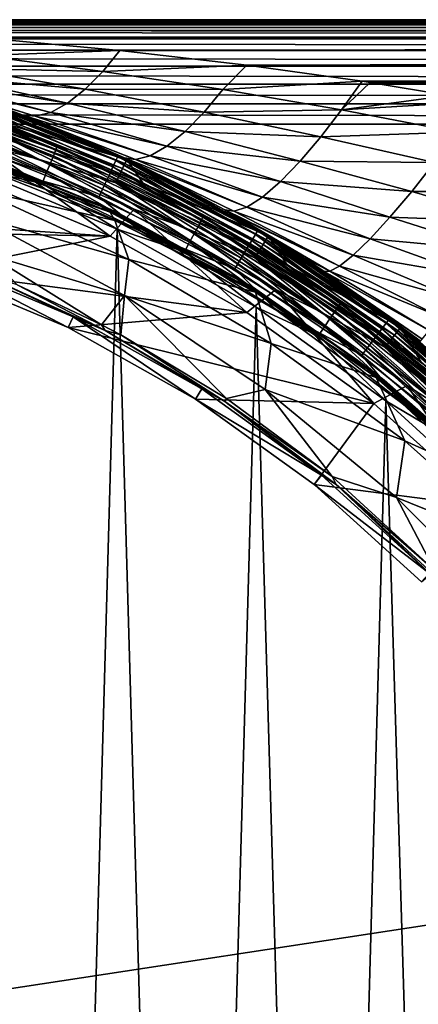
# Model space of a CAD drawing. Header units: metres. Extents: x -106 to 264, y -111 to 81.
# Tile 126 of 549: x 7.4 to 13.12, y 6.89 to 21. Entities that reach past the tile are written whole.
import ezdxf

# ---------------------------------------------------------------- set-up
doc = ezdxf.new("R2010")
doc.units = ezdxf.units.M
doc.layers.add('solid_20422013', color=7, linetype='CONTINUOUS')

msp = doc.modelspace()

# ---------------------------------------------------------------- linework, layer by layer
at = {"layer": 'solid_20422013'}
for points in [[(-88.5, 21, -17.5), (65.25, 21), (65.349434, 21, -1.48842)], [(-88.5, 21, -17.5), (-0.000001, 21, 17.5), (65.25, 21)], [(-88.5, 21, -17.5), (65.349434, 21, -1.48842), (65.638138, 21, -2.92955)], [(-88.5, 21, -17.5), (65.638138, 21, -2.92955), (66.121475, 21, -4.336645)], [(-88.5, 21, -17.5), (66.121475, 21, -4.336645), (66.783333, 21, -5.669938)], [(-88.5, 21, -17.5), (66.783333, 21, -5.669938), (67.616875, 21, -6.900162)], [(-88.5, 21, -17.5), (67.616875, 21, -6.900162), (68.599617, 21, -8.00908)], [(-88.5, 21, -17.5), (68.599617, 21, -8.00908), (69.713104, 21, -8.971275)], [(-88.5, 21, -17.5), (69.713104, 21, -8.971275), (70.93837, 21, -9.77903)], [(-88.5, 21, -17.5), (70.93837, 21, -9.77903), (72.25882, 21, -10.41851)], [(-88.5, 21, -17.5), (72.25882, 21, -10.41851), (73.648857, 21, -10.882648)], [(-88.5, 21, -17.5), (73.648857, 21, -10.882648), (75.085045, 21, -11.159636)], [(-88.5, 21, -17.5), (75.085045, 21, -11.159636), (76.544258, 21, -11.249847)], [(88.5, 21, -17.5), (-88.5, 21, -17.5), (76.544258, 21, -11.249847)], [(88.5, 20.971521, -17.790901), (-88.5, 21, -17.5), (88.5, 21, -17.5)], [(-88.5, 20.971521, -17.790901), (-88.5, 21, -17.5), (88.5, 20.971521, -17.790901)], [(-88.5, 20.971521, -17.790901), (88.5, 20.971521, -17.790901), (88.5, 20.886383, -18.072664)], [(-88.5, 20.886383, -18.072664), (-88.5, 20.971521, -17.790901), (88.5, 20.886383, -18.072664)], [(65.34977, 21, 1.484793), (65.25, 21), (-0.000001, 21, 17.5)], [(72.174408, 21, 10.383374), (-0.000001, 21, 17.5), (88.5, 21, 17.5)], [(1.60938, 20.986002, 17.704453), (88.5, 21, 17.5), (-0.000001, 21, 17.5)], [(65.635323, 21, 2.919104), (65.34977, 21, 1.484793), (-0.000001, 21, 17.5)], [(66.111954, 21, 4.314885), (65.635323, 21, 2.919104), (-0.000001, 21, 17.5)], [(66.763763, 21, 5.636282), (66.111954, 21, 4.314885), (-0.000001, 21, 17.5)], [(67.583252, 21, 6.857237), (66.763763, 21, 5.636282), (-0.000001, 21, 17.5)], [(68.550476, 21, 7.96032), (67.583252, 21, 6.857237), (-0.000001, 21, 17.5)], [(69.64856, 21, 8.922384), (68.550476, 21, 7.96032), (-0.000001, 21, 17.5)], [(70.860832, 21, 9.734533), (69.64856, 21, 8.922384), (-0.000001, 21, 17.5)], [(72.174408, 21, 10.383374), (70.860832, 21, 9.734533), (-0.000001, 21, 17.5)], [(1.60938, 20.986002, 17.704453), (1.766791, 20.983109, 17.724478), (88.5, 21, 17.5)], [(88.5, 20.971178, 17.792635), (88.5, 21, 17.5), (1.766791, 20.983109, 17.724478)], [(88.5, 20.971178, 17.792635), (1.766791, 20.983109, 17.724478), (3.159279, 20.945452, 17.900833)], [(88.5, 20.971178, 17.792635), (3.159279, 20.945452, 17.900833), (3.545125, 20.931147, 17.949244)], [(88.5, 20.885706, 18.074297), (88.5, 20.971178, 17.792635), (3.545125, 20.931147, 17.949244)], [(88.5, 20.885706, 18.074297), (3.545125, 20.931147, 17.949244), (4.649021, 20.88097, 18.085596)], [(-88.5, 20.886383, -18.072664), (88.5, 20.886383, -18.072664), (88.5, 20.747858, -18.332376)], [(-88.5, 20.747858, -18.332376), (-88.5, 20.886383, -18.072664), (88.5, 20.747858, -18.332376)], [(88.5, 20.885706, 18.074297), (4.649021, 20.88097, 18.085596), (5.32447, 20.843521, 18.167048)], [(88.5, 20.746878, 18.333845), (88.5, 20.885706, 18.074297), (5.32447, 20.843521, 18.167048)], [(88.5, 20.746878, 18.333845), (5.32447, 20.843521, 18.167048), (6.772418, 20.745157, 18.336411)], [(-88.5, 20.747858, -18.332376), (88.5, 20.747858, -18.332376), (88.5, 20.561285, -18.560036)], [(-88.5, 20.561285, -18.560036), (-88.5, 20.747858, -18.332376), (88.5, 20.561285, -18.560036)], [(88.5, 20.746878, 18.333845), (6.772418, 20.745157, 18.336411), (7.085958, 20.720425, 18.372103)], [(6.85144, 20.487101, 18.753338), (8.838267, 20.559778, 18.561543), (7.085958, 20.720425, 18.372103)], [(88.5, 20.746878, 18.333845), (7.085958, 20.720425, 18.372103), (8.838267, 20.559778, 18.561543)], [(88.5, 20.560036, 18.561285), (88.5, 20.746878, 18.333845), (8.838267, 20.559778, 18.561543)], [(-88.5, 20.561285, -18.560036), (88.5, 20.561285, -18.560036), (88.5, 20.333845, -18.746878)], [(-88.5, 20.333845, -18.746878), (-88.5, 20.561285, -18.560036), (88.5, 20.333845, -18.746878)], [(6.85144, 20.487101, 18.753338), (6.618037, 20.301537, 19.185102), (8.591955, 20.259708, 18.908991)], [(6.85144, 20.487101, 18.753338), (8.591955, 20.259708, 18.908991), (8.838267, 20.559778, 18.561543)], [(8.591955, 20.259708, 18.908991), (10.656734, 20.349356, 18.736364), (8.838267, 20.559778, 18.561543)], [(88.5, 20.560036, 18.561285), (8.838267, 20.559778, 18.561543), (10.656734, 20.349356, 18.736364)], [(88.5, 20.332376, 18.747858), (88.5, 20.560036, 18.561285), (10.656734, 20.349356, 18.736364)], [(-88.5, 20.333845, -18.746878), (88.5, 20.333845, -18.746878), (88.5, 20.074297, -18.885706)], [(-88.5, 20.074297, -18.885706), (-88.5, 20.333845, -18.746878), (88.5, 20.074297, -18.885706)], [(8.591955, 20.259708, 18.908991), (10.316973, 19.999397, 19.02463), (10.656734, 20.349356, 18.736364)], [(10.316973, 19.999397, 19.02463), (12.310056, 20.116615, 18.867401), (10.656734, 20.349356, 18.736364)], [(88.5, 20.332376, 18.747858), (10.656734, 20.349356, 18.736364), (12.310056, 20.116615, 18.867401)], [(88.5, 20.332376, 18.747858), (12.310056, 20.116615, 18.867401), (12.428535, 20.098228, 18.875546)], [(88.5, 20.072664, 18.886383), (88.5, 20.332376, 18.747858), (12.428535, 20.098228, 18.875546)], [(6.618037, 20.301537, 19.185102), (6.384468, 20.175959, 19.660074), (8.340598, 20.002357, 19.317467)], [(6.618037, 20.301537, 19.185102), (8.340598, 20.002357, 19.317467), (8.591955, 20.259708, 18.908991)], [(8.591955, 20.259708, 18.908991), (8.340598, 20.002357, 19.317467), (10.316973, 19.999397, 19.02463)], [(-88.5, 20.074297, -18.885706), (88.5, 20.074297, -18.885706), (88.5, 19.792635, -18.971178)], [(-88.5, 19.792635, -18.971178), (-88.5, 20.074297, -18.885706), (88.5, 19.792635, -18.971178)], [(5.964676, 20.135109, 20.703859), (7.621991, 19.615969, 20.835129), (7.847184, 19.669813, 20.292192)], [(5.964676, 20.135109, 20.703859), (6.808441, 19.865677, 21.109743), (7.621991, 19.615969, 20.835129)], [(6.157832, 20.120161, 20.168083), (5.964676, 20.135109, 20.703859), (7.847184, 19.669813, 20.292192)], [(6.384468, 20.175959, 19.660074), (6.157832, 20.120161, 20.168083), (8.089592, 19.801638, 19.781729)], [(6.157832, 20.120161, 20.168083), (7.847184, 19.669813, 20.292192), (8.089592, 19.801638, 19.781729)], [(6.384468, 20.175959, 19.660074), (8.089592, 19.801638, 19.781729), (8.340598, 20.002357, 19.317467)], [(10.316973, 19.999397, 19.02463), (12.017516, 19.707689, 19.093214), (12.310056, 20.116615, 18.867401)], [(12.017516, 19.707689, 19.093214), (12.428535, 20.098228, 18.875546), (12.310056, 20.116615, 18.867401)], [(12.017516, 19.707689, 19.093214), (13.548957, 19.911127, 18.942558), (12.428535, 20.098228, 18.875546)], [(88.5, 20.072664, 18.886383), (12.428535, 20.098228, 18.875546), (13.548957, 19.911127, 18.942558)], [(7.919522, 19.135153, 77.231171), (5.742614, 19.95229, 77.09198), (5.728773, 19.900377, 77.249832)], [(5.742614, 19.95229, 77.09198), (7.938657, 19.18507, 77.073227), (6.988204, 19.569534, 76.928093)], [(7.919522, 19.135153, 77.231171), (7.938657, 19.18507, 77.073227), (5.742614, 19.95229, 77.09198)], [(8.340598, 20.002357, 19.317467), (8.089592, 19.801638, 19.781729), (10.045236, 19.673584, 19.3908)], [(8.340598, 20.002357, 19.317467), (10.045236, 19.673584, 19.3908), (10.316973, 19.999397, 19.02463)], [(10.316973, 19.999397, 19.02463), (10.045236, 19.673584, 19.3908), (12.017516, 19.707689, 19.093214)], [(12.017516, 19.707689, 19.093214), (14.001952, 19.828863, 18.963507), (13.548957, 19.911127, 18.942558)], [(-88.5, 19.792635, -18.971178), (88.5, 19.792635, -18.971178), (88.5, 19.5, -19)], [(-88.5, 19.792635, -18.971178), (88.5, 19.5, -19), (-88.5, 19.5, -19)], [(5.704426, 19.812202, 77.397263), (5.670721, 19.692062, 77.521194), (7.839274, 18.934845, 77.502899)], [(5.728773, 19.900377, 77.249832), (5.704426, 19.812202, 77.397263), (7.885866, 19.050365, 77.378746)], [(7.885866, 19.050365, 77.378746), (5.704426, 19.812202, 77.397263), (7.839274, 18.934845, 77.502899)], [(7.919522, 19.135153, 77.231171), (5.728773, 19.900377, 77.249832), (7.885866, 19.050365, 77.378746)], [(6.645873, 19.724247, 48.713097), (8.739481, 18.890078, 48.713097), (6.678356, 19.820652, 48.557827)], [(6.678356, 19.820652, 48.557827), (8.782196, 18.982407, 48.557827), (6.698537, 19.88055, 48.383289)], [(8.739481, 18.890078, 48.713097), (8.782196, 18.982407, 48.557827), (6.678356, 19.820652, 48.557827)], [(6.698537, 19.88055, 48.383289), (8.808736, 19.03977, 48.383289), (6.93586, 19.82155, 48.200001)], [(8.782196, 18.982407, 48.557827), (8.808736, 19.03977, 48.383289), (6.698537, 19.88055, 48.383289)], [(6.778551, 19.802212, 51.952866), (8.910238, 18.938953, 51.952866), (6.752844, 19.727112, 51.848179)], [(6.778551, 19.802212, 51.952866), (6.79454, 19.848919, 52.074615), (8.931255, 18.983625, 52.074615)], [(6.778551, 19.802212, 51.952866), (8.931255, 18.983625, 52.074615), (8.910238, 18.938953, 51.952866)], [(6.79454, 19.848919, 52.074615), (6.79971, 19.864016, 52.204365), (8.93805, 18.998064, 52.204365)], [(8.931255, 18.983625, 52.074615), (6.79454, 19.848919, 52.074615), (8.93805, 18.998064, 52.204365)], [(6.988204, 19.569534, 76.928093), (8.93805, 18.998064, 52.204365), (6.79971, 19.864016, 52.204365)], [(6.808441, 19.865677, 21.109743), (7.438551, 19.638432, 21.398987), (7.621991, 19.615969, 20.835129)], [(6.93586, 19.82155, 48.200001), (7.438551, 19.638432, 21.398987), (6.808441, 19.865677, 21.109743)], [(9.111559, 18.920345, 48.200001), (7.438551, 19.638432, 21.398987), (6.93586, 19.82155, 48.200001)], [(8.808736, 19.03977, 48.383289), (9.111559, 18.920345, 48.200001), (6.93586, 19.82155, 48.200001)], [(8.089592, 19.801638, 19.781729), (7.847184, 19.669813, 20.292192), (9.774379, 19.397274, 19.825117)], [(8.089592, 19.801638, 19.781729), (9.774379, 19.397274, 19.825117), (10.045236, 19.673584, 19.3908)], [(12.017516, 19.707689, 19.093214), (13.680058, 19.387682, 19.104012), (14.001952, 19.828863, 18.963507)], [(5.469922, 19.752222, 51.700001), (7.687108, 18.997103, 51.700001), (6.890628, 19.19964, 51.700001)], [(6.679921, 19.514082, 51.717224), (7.687108, 18.997103, 51.700001), (5.469922, 19.752222, 51.700001)], [(5.670721, 19.692062, 77.521194), (5.630368, 19.549623, 77.611679), (7.783492, 18.797884, 77.593628)], [(7.839274, 18.934845, 77.502899), (5.670721, 19.692062, 77.521194), (7.783492, 18.797884, 77.593628)], [(6.602839, 19.596525, 48.840744), (8.682889, 18.767757, 48.840744), (6.645873, 19.724247, 48.713097)], [(8.682889, 18.767757, 48.840744), (8.739481, 18.890078, 48.713097), (6.645873, 19.724247, 48.713097)], [(6.719193, 19.628807, 51.767784), (8.832212, 18.773109, 51.767784), (6.679921, 19.514082, 51.717224)], [(6.752844, 19.727112, 51.848179), (8.876447, 18.867128, 51.848179), (6.719193, 19.628807, 51.767784)], [(8.876447, 18.867128, 51.848179), (8.832212, 18.773109, 51.767784), (6.719193, 19.628807, 51.767784)], [(8.910238, 18.938953, 51.952866), (8.876447, 18.867128, 51.848179), (6.752844, 19.727112, 51.848179)], [(7.438551, 19.638432, 21.398987), (9.062425, 18.995249, 21.430792), (9.273539, 19.048634, 20.860458)], [(7.438551, 19.638432, 21.398987), (8.1617, 19.349073, 21.713848), (9.062425, 18.995249, 21.430792)], [(7.621991, 19.615969, 20.835129), (7.438551, 19.638432, 21.398987), (9.273539, 19.048634, 20.860458)], [(9.111559, 18.920345, 48.200001), (8.1617, 19.349073, 21.713848), (7.438551, 19.638432, 21.398987)], [(7.847184, 19.669813, 20.292192), (7.621991, 19.615969, 20.835129), (9.513875, 19.185045, 20.319427)], [(7.847184, 19.669813, 20.292192), (9.513875, 19.185045, 20.319427), (9.774379, 19.397274, 19.825117)], [(10.045236, 19.673584, 19.3908), (9.774379, 19.397274, 19.825117), (11.720592, 19.320625, 19.399149)], [(10.045236, 19.673584, 19.3908), (11.720592, 19.320625, 19.399149), (12.017516, 19.707689, 19.093214)], [(12.017516, 19.707689, 19.093214), (11.720592, 19.320625, 19.399149), (13.680058, 19.387682, 19.104012)], [(-88.5, -7.5, -19), (-88.5, 19.5, -19), (88.5, 19.5, -19)], [(-36.57795, -7.5, -19), (-88.5, -7.5, -19), (88.5, 19.5, -19)], [(-34.248116, -7.626623, -19), (-36.57795, -7.5, -19), (88.5, 19.5, -19)], [(-31.945723, -8.004942, -19), (-34.248116, -7.626623, -19), (88.5, 19.5, -19)], [(31.945723, -8.004942, -19), (-31.945723, -8.004942, -19), (88.5, 19.5, -19)], [(5.630368, 19.549623, 77.611679), (5.586958, 19.39747, 77.66433), (7.723485, 18.651581, 77.646561)], [(7.783492, 18.797884, 77.593628), (5.630368, 19.549623, 77.611679), (7.723485, 18.651581, 77.646561)], [(6.551569, 19.444365, 48.933891), (8.615469, 18.622032, 48.933891), (6.602839, 19.596525, 48.840744)], [(8.615469, 18.622032, 48.933891), (8.682889, 18.767757, 48.840744), (6.602839, 19.596525, 48.840744)], [(6.679921, 19.514082, 51.717224), (8.780591, 18.663385, 51.717224), (7.687108, 18.997103, 51.700001)], [(8.832212, 18.773109, 51.767784), (8.780591, 18.663385, 51.717224), (6.679921, 19.514082, 51.717224)], [(6.988204, 19.569534, 76.928093), (9.174993, 18.644802, 76.907494), (8.93805, 18.998064, 52.204365)], [(7.938657, 19.18507, 77.073227), (9.174993, 18.644802, 76.907494), (6.988204, 19.569534, 76.928093)], [(7.621991, 19.615969, 20.835129), (9.273539, 19.048634, 20.860458), (9.513875, 19.185045, 20.319427)], [(7.723485, 18.651581, 77.646561), (5.586958, 19.39747, 77.66433), (6.681632, 18.883215, 77.672096)], [(6.551569, 19.444365, 48.933891), (6.494825, 19.275955, 48.987526), (8.54085, 18.460745, 48.987526)], [(6.551569, 19.444365, 48.933891), (8.54085, 18.460745, 48.987526), (8.615469, 18.622032, 48.933891)], [(8.1617, 19.349073, 21.713848), (8.902514, 19.019602, 22.013842), (9.062425, 18.995249, 21.430792)], [(9.111559, 18.920345, 48.200001), (8.902514, 19.019602, 22.013842), (8.1617, 19.349073, 21.713848)], [(9.774379, 19.397274, 19.825117), (9.513875, 19.185045, 20.319427), (11.425185, 18.972313, 19.785057)], [(9.774379, 19.397274, 19.825117), (11.425185, 18.972313, 19.785057), (11.720592, 19.320625, 19.399149)], [(11.720592, 19.320625, 19.399149), (13.350376, 18.95155, 19.332348), (13.680058, 19.387682, 19.104012)], [(7.105163, 18.861673, 49.000153), (8.54085, 18.460745, 48.987526), (6.494825, 19.275955, 48.987526)], [(6.890628, 19.19964, 51.700001), (8.697514, 17.898361, 53.567062), (6.623267, 18.763741, 53.567062)], [(6.890628, 19.19964, 51.700001), (9.042768, 18.286263, 51.700001), (8.697514, 17.898361, 53.567062)], [(7.687108, 18.997103, 51.700001), (9.042768, 18.286263, 51.700001), (6.890628, 19.19964, 51.700001)], [(11.720592, 19.320625, 19.399149), (11.425185, 18.972313, 19.785057), (13.350376, 18.95155, 19.332348)], [(6.462749, 19.180754, 49.338165), (8.498668, 18.36957, 49.338165), (6.688151, 19.113638, 49.239994)], [(6.616571, 19.097727, 49.432545), (8.498668, 18.36957, 49.338165), (6.462749, 19.180754, 49.338165)], [(6.616571, 19.097727, 49.432545), (8.699933, 18.243223, 49.432438), (8.498668, 18.36957, 49.338165)], [(6.659753, 18.956657, 49.712227), (8.699933, 18.243223, 49.432438), (6.616571, 19.097727, 49.432545)], [(6.674826, 19.118296, 49.099998), (8.769186, 18.252777, 49.099998), (7.105163, 18.861673, 49.000153)], [(6.688151, 19.113638, 49.239994), (8.769186, 18.252777, 49.099998), (6.674826, 19.118296, 49.099998)], [(6.688151, 19.113638, 49.239994), (8.786146, 18.244619, 49.239994), (8.769186, 18.252777, 49.099998)], [(8.498668, 18.36957, 49.338165), (8.786146, 18.244619, 49.239994), (6.688151, 19.113638, 49.239994)], [(7.919522, 19.135153, 77.231171), (7.885866, 19.050365, 77.378746), (9.968389, 18.049492, 77.355522)], [(10.010931, 18.129826, 77.207756), (7.938657, 19.18507, 77.073227), (7.919522, 19.135153, 77.231171)], [(10.010931, 18.129826, 77.207756), (7.919522, 19.135153, 77.231171), (9.968389, 18.049492, 77.355522)], [(7.938657, 19.18507, 77.073227), (10.035119, 18.177124, 77.049706), (9.174993, 18.644802, 76.907494)], [(10.010931, 18.129826, 77.207756), (10.035119, 18.177124, 77.049706), (7.938657, 19.18507, 77.073227)], [(9.513875, 19.185045, 20.319427), (9.273539, 19.048634, 20.860458), (11.142234, 18.679405, 20.244976)], [(9.513875, 19.185045, 20.319427), (11.142234, 18.679405, 20.244976), (11.425185, 18.972313, 19.785057)], [(8.768062, 18.12314, 49.618752), (8.699933, 18.243223, 49.432438), (6.659753, 18.956657, 49.712227)], [(8.768062, 18.12314, 49.618752), (6.659753, 18.956657, 49.712227), (6.81799, 18.558073, 50.419285)], [(7.687108, 18.997103, 51.700001), (9.774465, 18.014603, 51.700001), (9.042768, 18.286263, 51.700001)], [(8.780591, 18.663385, 51.717224), (9.774465, 18.014603, 51.700001), (7.687108, 18.997103, 51.700001)], [(7.839274, 18.934845, 77.502899), (7.783492, 18.797884, 77.593628), (9.838985, 17.810274, 77.570992)], [(7.885866, 19.050365, 77.378746), (7.839274, 18.934845, 77.502899), (9.909494, 17.940041, 77.479942)], [(9.909494, 17.940041, 77.479942), (7.839274, 18.934845, 77.502899), (9.838985, 17.810274, 77.570992)], [(9.968389, 18.049492, 77.355522), (7.885866, 19.050365, 77.378746), (9.909494, 17.940041, 77.479942)], [(8.739481, 18.890078, 48.713097), (10.730626, 17.83444, 48.713097), (8.782196, 18.982407, 48.557827)], [(8.782196, 18.982407, 48.557827), (10.783073, 17.921608, 48.557827), (8.808736, 19.03977, 48.383289)], [(10.730626, 17.83444, 48.713097), (10.783073, 17.921608, 48.557827), (8.782196, 18.982407, 48.557827)], [(8.808736, 19.03977, 48.383289), (10.81566, 17.975767, 48.383289), (9.111559, 18.920345, 48.200001)], [(10.783073, 17.921608, 48.557827), (10.81566, 17.975767, 48.383289), (8.808736, 19.03977, 48.383289)], [(8.910238, 18.938953, 51.952866), (10.934343, 17.847029, 51.952866), (8.876447, 18.867128, 51.848179)], [(8.902514, 19.019602, 22.013842), (10.474153, 18.25495, 21.923185), (10.657662, 18.313343, 21.333176)], [(8.902514, 19.019602, 22.013842), (9.384319, 18.786552, 22.194763), (10.474153, 18.25495, 21.923185)], [(9.062425, 18.995249, 21.430792), (8.902514, 19.019602, 22.013842), (10.657662, 18.313343, 21.333176)], [(9.111559, 18.920345, 48.200001), (9.384319, 18.786552, 22.194763), (8.902514, 19.019602, 22.013842)], [(8.910238, 18.938953, 51.952866), (8.931255, 18.983625, 52.074615), (10.960135, 17.889124, 52.074615)], [(8.910238, 18.938953, 51.952866), (10.960135, 17.889124, 52.074615), (10.934343, 17.847029, 51.952866)], [(8.931255, 18.983625, 52.074615), (8.93805, 18.998064, 52.204365), (10.968472, 17.902731, 52.204365)], [(10.960135, 17.889124, 52.074615), (8.931255, 18.983625, 52.074615), (10.968472, 17.902731, 52.204365)], [(9.174993, 18.644802, 76.907494), (10.968472, 17.902731, 52.204365), (8.93805, 18.998064, 52.204365)], [(9.273539, 19.048634, 20.860458), (9.062425, 18.995249, 21.430792), (10.882988, 18.456345, 20.766817)], [(9.062425, 18.995249, 21.430792), (10.657662, 18.313343, 21.333176), (10.882988, 18.456345, 20.766817)], [(11.172673, 17.781208, 48.200001), (9.384319, 18.786552, 22.194763), (9.111559, 18.920345, 48.200001)], [(10.81566, 17.975767, 48.383289), (11.172673, 17.781208, 48.200001), (9.111559, 18.920345, 48.200001)], [(9.273539, 19.048634, 20.860458), (10.882988, 18.456345, 20.766817), (11.142234, 18.679405, 20.244976)], [(11.425185, 18.972313, 19.785057), (11.142234, 18.679405, 20.244976), (13.023075, 18.539471, 19.651571)], [(11.425185, 18.972313, 19.785057), (13.023075, 18.539471, 19.651571), (13.350376, 18.95155, 19.332348)], [(13.350376, 18.95155, 19.332348), (13.023075, 18.539471, 19.651571), (14.870564, 18.535349, 19.19599)], [(6.681632, 18.883215, 77.672096), (5.607048, -19.23003, 77.680351), (7.773394, -18.464231, 77.662231)], [(6.681632, 18.883215, 77.672096), (7.773394, -18.464231, 77.662231), (8.798083, 17.998215, 77.651619)], [(7.723485, 18.651581, 77.646561), (6.681632, 18.883215, 77.672096), (8.798083, 17.998215, 77.651619)], [(7.105163, 18.861673, 49.000153), (9.153541, 17.957136, 49.000153), (8.54085, 18.460745, 48.987526)], [(8.769186, 18.252777, 49.099998), (9.153541, 17.957136, 49.000153), (7.105163, 18.861673, 49.000153)], [(7.783492, 18.797884, 77.593628), (7.723485, 18.651581, 77.646561), (9.763135, 17.671658, 77.624268)], [(9.838985, 17.810274, 77.570992), (7.783492, 18.797884, 77.593628), (9.763135, 17.671658, 77.624268)], [(8.682889, 18.767757, 48.840744), (10.661141, 17.718956, 48.840744), (8.739481, 18.890078, 48.713097)], [(10.661141, 17.718956, 48.840744), (10.730626, 17.83444, 48.713097), (8.739481, 18.890078, 48.713097)], [(8.832212, 18.773109, 51.767784), (10.838593, 17.690746, 51.767784), (8.780591, 18.663385, 51.717224)], [(8.876447, 18.867128, 51.848179), (10.892876, 17.779345, 51.848179), (8.832212, 18.773109, 51.767784)], [(10.892876, 17.779345, 51.848179), (10.838593, 17.690746, 51.767784), (8.832212, 18.773109, 51.767784)], [(10.934343, 17.847029, 51.952866), (10.892876, 17.779345, 51.848179), (8.876447, 18.867128, 51.848179)], [(9.384319, 18.786552, 22.194763), (10.343598, 18.27594, 22.515459), (10.474153, 18.25495, 21.923185)], [(11.172673, 17.781208, 48.200001), (10.343598, 18.27594, 22.515459), (9.384319, 18.786552, 22.194763)], [(2.103694, 18.336058, 53.567062), (6.623267, 18.763741, 53.567062), (8.697514, 17.898361, 53.567062)], [(9.763135, 17.671658, 77.624268), (7.723485, 18.651581, 77.646561), (8.798083, 17.998215, 77.651619)], [(8.615469, 18.622032, 48.933891), (10.578361, 17.581371, 48.933891), (8.682889, 18.767757, 48.840744)], [(10.578361, 17.581371, 48.933891), (10.661141, 17.718956, 48.840744), (8.682889, 18.767757, 48.840744)], [(8.780591, 18.663385, 51.717224), (10.775245, 17.587347, 51.717224), (9.774465, 18.014603, 51.700001)], [(10.838593, 17.690746, 51.767784), (10.775245, 17.587347, 51.717224), (8.780591, 18.663385, 51.717224)], [(9.174993, 18.644802, 76.907494), (11.242032, 17.47669, 76.883125), (10.968472, 17.902731, 52.204365)], [(10.035119, 18.177124, 77.049706), (11.242032, 17.47669, 76.883125), (9.174993, 18.644802, 76.907494)], [(11.142234, 18.679405, 20.244976), (10.882988, 18.456345, 20.766817), (12.711032, 18.169798, 20.058632)], [(11.142234, 18.679405, 20.244976), (12.711032, 18.169798, 20.058632), (13.023075, 18.539471, 19.651571)], [(8.965869, 17.560667, 50.531326), (6.81799, 18.558073, 50.419285), (6.776089, 18.185886, 51.147324)], [(8.768062, 18.12314, 49.618752), (6.81799, 18.558073, 50.419285), (8.965869, 17.560667, 50.531326)], [(8.615469, 18.622032, 48.933891), (8.54085, 18.460745, 48.987526), (10.48674, 17.429098, 48.987526)], [(8.615469, 18.622032, 48.933891), (10.48674, 17.429098, 48.987526), (10.578361, 17.581371, 48.933891)], [(13.023075, 18.539471, 19.651571), (12.711032, 18.169798, 20.058632), (14.522309, 18.101267, 19.424492)], [(13.023075, 18.539471, 19.651571), (14.522309, 18.101267, 19.424492), (14.870564, 18.535349, 19.19599)], [(8.498668, 18.36957, 49.338165), (10.434948, 17.343018, 49.338165), (8.786146, 18.244619, 49.239994)], [(8.699933, 18.243223, 49.432438), (10.434948, 17.343018, 49.338165), (8.498668, 18.36957, 49.338165)], [(9.153541, 17.957136, 49.000153), (10.48674, 17.429098, 48.987526), (8.54085, 18.460745, 48.987526)], [(10.882988, 18.456345, 20.766817), (10.657662, 18.313343, 21.333176), (12.427362, 17.859631, 20.543304)], [(10.882988, 18.456345, 20.766817), (12.427362, 17.859631, 20.543304), (12.711032, 18.169798, 20.058632)], [(4.154225, 17.983871, 53.567062), (2.103694, 18.336058, 53.567062), (8.697514, 17.898361, 53.567062)], [(9.042768, 18.286263, 51.700001), (10.659078, 16.80179, 53.567062), (8.697514, 17.898361, 53.567062)], [(8.699933, 18.243223, 49.432438), (10.672684, 17.163786, 49.432575), (10.434948, 17.343018, 49.338165)], [(8.768062, 18.12314, 49.618752), (10.672684, 17.163786, 49.432575), (8.699933, 18.243223, 49.432438)], [(8.769186, 18.252777, 49.099998), (10.753723, 17.15867, 49.099998), (9.153541, 17.957136, 49.000153)], [(8.786146, 18.244619, 49.239994), (10.753723, 17.15867, 49.099998), (8.769186, 18.252777, 49.099998)], [(8.786146, 18.244619, 49.239994), (10.773649, 17.146166, 49.239994), (10.753723, 17.15867, 49.099998)], [(10.434948, 17.343018, 49.338165), (10.773649, 17.146166, 49.239994), (8.786146, 18.244619, 49.239994)], [(9.042768, 18.286263, 51.700001), (11.073566, 17.131336, 51.700001), (10.659078, 16.80179, 53.567062)], [(9.774465, 18.014603, 51.700001), (11.073566, 17.131336, 51.700001), (9.042768, 18.286263, 51.700001)], [(10.343598, 18.27594, 22.515459), (10.486051, 18.19458, 22.55785), (11.988957, 17.466333, 21.67338)], [(10.474153, 18.25495, 21.923185), (10.343598, 18.27594, 22.515459), (11.988957, 17.466333, 21.67338)], [(11.172673, 17.781208, 48.200001), (10.486051, 18.19458, 22.55785), (10.343598, 18.27594, 22.515459)], [(10.657662, 18.313343, 21.333176), (10.474153, 18.25495, 21.923185), (12.183761, 17.622463, 21.088751)], [(10.474153, 18.25495, 21.923185), (11.988957, 17.466333, 21.67338), (12.183761, 17.622463, 21.088751)], [(10.657662, 18.313343, 21.333176), (12.183761, 17.622463, 21.088751), (12.427362, 17.859631, 20.543304)], [(8.903846, 17.046646, 51.475849), (6.776089, 18.185886, 51.147324), (6.948706, 17.632776, 51.973183)], [(8.965869, 17.560667, 50.531326), (6.776089, 18.185886, 51.147324), (8.903846, 17.046646, 51.475849)], [(8.768062, 18.12314, 49.618752), (10.782465, 17.095049, 49.432545), (10.672684, 17.163786, 49.432575)], [(8.768062, 18.12314, 49.618752), (8.965869, 17.560667, 50.531326), (10.782465, 17.095049, 49.432545)], [(10.010931, 18.129826, 77.207756), (9.968389, 18.049492, 77.355522), (11.925874, 16.822117, 77.328758)], [(11.976769, 16.89699, 77.180763), (10.035119, 18.177124, 77.049706), (10.010931, 18.129826, 77.207756)], [(11.976769, 16.89699, 77.180763), (10.010931, 18.129826, 77.207756), (11.925874, 16.822117, 77.328758)], [(10.035119, 18.177124, 77.049706), (12.005708, 16.941076, 77.022591), (11.242032, 17.47669, 76.883125)], [(11.976769, 16.89699, 77.180763), (12.005708, 16.941076, 77.022591), (10.035119, 18.177124, 77.049706)], [(10.486051, 18.19458, 22.55785), (11.847704, 17.392946, 22.273621), (11.988957, 17.466333, 21.67338)], [(10.486051, 18.19458, 22.55785), (11.474003, 17.58827, 22.808657), (11.847704, 17.392946, 22.273621)], [(11.172673, 17.781208, 48.200001), (11.474003, 17.58827, 22.808657), (10.486051, 18.19458, 22.55785)], [(12.711032, 18.169798, 20.058632), (12.427362, 17.859631, 20.543304), (14.197709, 17.696669, 19.735826)], [(12.711032, 18.169798, 20.058632), (14.197709, 17.696669, 19.735826), (14.522309, 18.101267, 19.424492)], [(6.164275, 17.396429, 53.567062), (4.154225, 17.983871, 53.567062), (8.697514, 17.898361, 53.567062)], [(8.798083, 17.998215, 77.651619), (7.773394, -18.464231, 77.662231), (9.820628, -17.462921, 77.639717)], [(8.798083, 17.998215, 77.651619), (9.820628, -17.462921, 77.639717), (10.790351, 16.880247, 77.627228)], [(9.763135, 17.671658, 77.624268), (8.798083, 17.998215, 77.651619), (10.790351, 16.880247, 77.627228)], [(9.153541, 17.957136, 49.000153), (11.086741, 16.832417, 49.000153), (10.48674, 17.429098, 48.987526)], [(10.753723, 17.15867, 49.099998), (11.086741, 16.832417, 49.000153), (9.153541, 17.957136, 49.000153)], [(9.774465, 18.014603, 51.700001), (11.743184, 16.796154, 51.700001), (11.073566, 17.131336, 51.700001)], [(10.775245, 17.587347, 51.717224), (11.743184, 16.796154, 51.700001), (9.774465, 18.014603, 51.700001)], [(9.909494, 17.940041, 77.479942), (9.838985, 17.810274, 77.570992), (11.771068, 16.599163, 77.544899)], [(9.968389, 18.049492, 77.355522), (9.909494, 17.940041, 77.479942), (11.855419, 16.720108, 77.453484)], [(11.855419, 16.720108, 77.453484), (9.909494, 17.940041, 77.479942), (11.771068, 16.599163, 77.544899)], [(11.925874, 16.822117, 77.328758), (9.968389, 18.049492, 77.355522), (11.855419, 16.720108, 77.453484)], [(10.783073, 17.921608, 48.557827), (12.65753, 16.650696, 48.557827), (10.81566, 17.975767, 48.383289)], [(10.81566, 17.975767, 48.383289), (12.695781, 16.701014, 48.383289), (11.172673, 17.781208, 48.200001)], [(12.65753, 16.650696, 48.557827), (12.695781, 16.701014, 48.383289), (10.81566, 17.975767, 48.383289)], [(6.164275, 17.396429, 53.567062), (8.697514, 17.898361, 53.567062), (10.659078, 16.80179, 53.567062)], [(9.838985, 17.810274, 77.570992), (9.763135, 17.671658, 77.624268), (11.680326, 16.469971, 77.598572)], [(11.771068, 16.599163, 77.544899), (9.838985, 17.810274, 77.570992), (11.680326, 16.469971, 77.598572)], [(10.661141, 17.718956, 48.840744), (12.514401, 16.462414, 48.840744), (10.730626, 17.83444, 48.713097)], [(10.730626, 17.83444, 48.713097), (12.595965, 16.569708, 48.713097), (10.783073, 17.921608, 48.557827)], [(12.514401, 16.462414, 48.840744), (12.595965, 16.569708, 48.713097), (10.730626, 17.83444, 48.713097)], [(12.595965, 16.569708, 48.713097), (12.65753, 16.650696, 48.557827), (10.783073, 17.921608, 48.557827)], [(10.934343, 17.847029, 51.952866), (12.826428, 16.539619, 51.952866), (10.892876, 17.779345, 51.848179)], [(10.934343, 17.847029, 51.952866), (10.960135, 17.889124, 52.074615), (12.856683, 16.578632, 52.074615)], [(10.934343, 17.847029, 51.952866), (12.856683, 16.578632, 52.074615), (12.826428, 16.539619, 51.952866)], [(10.960135, 17.889124, 52.074615), (10.968472, 17.902731, 52.204365), (12.866463, 16.591242, 52.204365)], [(12.856683, 16.578632, 52.074615), (10.960135, 17.889124, 52.074615), (12.866463, 16.591242, 52.204365)], [(11.242032, 17.47669, 76.883125), (12.866463, 16.591242, 52.204365), (10.968472, 17.902731, 52.204365)], [(12.427362, 17.859631, 20.543304), (12.183761, 17.622463, 21.088751), (13.901222, 17.327116, 20.12953)], [(12.427362, 17.859631, 20.543304), (13.901222, 17.327116, 20.12953), (14.197709, 17.696669, 19.735826)], [(11.680326, 16.469971, 77.598572), (9.763135, 17.671658, 77.624268), (10.790351, 16.880247, 77.627228)], [(10.578361, 17.581371, 48.933891), (12.417231, 16.334587, 48.933891), (10.661141, 17.718956, 48.840744)], [(12.417231, 16.334587, 48.933891), (12.514401, 16.462414, 48.840744), (10.661141, 17.718956, 48.840744)], [(10.838593, 17.690746, 51.767784), (12.714109, 16.394785, 51.767784), (10.775245, 17.587347, 51.717224)], [(10.892876, 17.779345, 51.848179), (12.777785, 16.476894, 51.848179), (10.838593, 17.690746, 51.767784)], [(12.777785, 16.476894, 51.848179), (12.714109, 16.394785, 51.767784), (10.838593, 17.690746, 51.767784)], [(12.826428, 16.539619, 51.952866), (12.777785, 16.476894, 51.848179), (10.892876, 17.779345, 51.848179)], [(13.093286, 16.418461, 48.200001), (11.474003, 17.58827, 22.808657), (11.172673, 17.781208, 48.200001)], [(12.695781, 16.701014, 48.383289), (13.093286, 16.418461, 48.200001), (11.172673, 17.781208, 48.200001)], [(6.222167, 17.559252, 52.5938), (6.164275, 17.396429, 53.567062), (8.095801, 16.587179, 53.567062)], [(8.171094, 16.741442, 52.5938), (6.222167, 17.559252, 52.5938), (8.095801, 16.587179, 53.567062)], [(6.815609, 17.369209, 52.486263), (6.222167, 17.559252, 52.5938), (8.171094, 16.741442, 52.5938)], [(6.948706, 17.632776, 51.973183), (7.365787, 17.199316, 52.381508), (8.576128, 16.62504, 52.387188)], [(8.903846, 17.046646, 51.475849), (6.948706, 17.632776, 51.973183), (8.576128, 16.62504, 52.387188)], [(11.008673, 16.357458, 50.531666), (8.965869, 17.560667, 50.531326), (8.903846, 17.046646, 51.475849)], [(11.008673, 16.357458, 50.531666), (10.782465, 17.095049, 49.432545), (8.965869, 17.560667, 50.531326)], [(10.578361, 17.581371, 48.933891), (10.48674, 17.429098, 48.987526), (12.309684, 16.193111, 48.987526)], [(10.578361, 17.581371, 48.933891), (12.309684, 16.193111, 48.987526), (12.417231, 16.334587, 48.933891)], [(10.775245, 17.587347, 51.717224), (12.639799, 16.298964, 51.717224), (11.743184, 16.796154, 51.700001)], [(12.714109, 16.394785, 51.767784), (12.639799, 16.298964, 51.717224), (10.775245, 17.587347, 51.717224)], [(11.474003, 17.58827, 22.808657), (11.76967, 17.391806, 22.86631), (11.847704, 17.392946, 22.273621)], [(13.093286, 16.418461, 48.200001), (11.76967, 17.391806, 22.86631), (11.474003, 17.58827, 22.808657)], [(12.183761, 17.622463, 21.088751), (11.988957, 17.466333, 21.67338), (13.643126, 17.005413, 20.597588)], [(12.183761, 17.622463, 21.088751), (13.643126, 17.005413, 20.597588), (13.901222, 17.327116, 20.12953)], [(8.095801, 16.587179, 53.567062), (6.164275, 17.396429, 53.567062), (10.659078, 16.80179, 53.567062)], [(6.815609, 17.369209, 52.486263), (8.171094, 16.741442, 52.5938), (8.628918, 16.54339, 52.486263)], [(6.815609, 17.369209, 52.486263), (8.628918, 16.54339, 52.486263), (7.365787, 17.199316, 52.381508)], [(11.086741, 16.832417, 49.000153), (12.309684, 16.193111, 48.987526), (10.48674, 17.429098, 48.987526)], [(11.242032, 17.47669, 76.883125), (13.162321, 16.080462, 76.855659), (12.866463, 16.591242, 52.204365)], [(12.005708, 16.941076, 77.022591), (13.162321, 16.080462, 76.855659), (11.242032, 17.47669, 76.883125)], [(11.847704, 17.392946, 22.273621), (11.76967, 17.391806, 22.86631), (13.272738, 16.543743, 21.721191)], [(11.76967, 17.391806, 22.86631), (13.174764, 16.421625, 22.348793), (13.272738, 16.543743, 21.721191)], [(11.76967, 17.391806, 22.86631), (12.356247, 16.980082, 22.953852), (13.174764, 16.421625, 22.348793)], [(13.093286, 16.418461, 48.200001), (12.356247, 16.980082, 22.953852), (11.76967, 17.391806, 22.86631)], [(11.988957, 17.466333, 21.67338), (11.847704, 17.392946, 22.273621), (13.430954, 16.740952, 21.132402)], [(11.847704, 17.392946, 22.273621), (13.272738, 16.543743, 21.721191), (13.430954, 16.740952, 21.132402)], [(11.988957, 17.466333, 21.67338), (13.430954, 16.740952, 21.132402), (13.643126, 17.005413, 20.597588)], [(10.434948, 17.343018, 49.338165), (12.248888, 16.113136, 49.338165), (10.773649, 17.146166, 49.239994)], [(10.782465, 17.095049, 49.432545), (12.248888, 16.113136, 49.338165), (10.434948, 17.343018, 49.338165)], [(10.672684, 17.163786, 49.432575), (10.782465, 17.095049, 49.432545), (10.434948, 17.343018, 49.338165)], [(8.628918, 16.54339, 52.486263), (8.576128, 16.62504, 52.387188), (7.365787, 17.199316, 52.381508)], [(11.073566, 17.131336, 51.700001), (12.481489, 15.498706, 53.567062), (10.659078, 16.80179, 53.567062)], [(10.753723, 17.15867, 49.099998), (12.603585, 15.849673, 49.099998), (11.086741, 16.832417, 49.000153)], [(10.773649, 17.146166, 49.239994), (12.603585, 15.849673, 49.099998), (10.753723, 17.15867, 49.099998)], [(10.773649, 17.146166, 49.239994), (12.625669, 15.832088, 49.239994), (12.603585, 15.849673, 49.099998)], [(12.248888, 16.113136, 49.338165), (12.625669, 15.832088, 49.239994), (10.773649, 17.146166, 49.239994)], [(10.782465, 17.095049, 49.432545), (12.512389, 15.872817, 49.432308), (12.248888, 16.113136, 49.338165)], [(11.008673, 16.357458, 50.531666), (12.512389, 15.872817, 49.432308), (10.782465, 17.095049, 49.432545)], [(11.073566, 17.131336, 51.700001), (12.959475, 15.754693, 51.700001), (12.481489, 15.498706, 53.567062)], [(11.743184, 16.796154, 51.700001), (12.959475, 15.754693, 51.700001), (11.073566, 17.131336, 51.700001)], [(8.903846, 17.046646, 51.475849), (8.576128, 16.62504, 52.387188), (8.851741, 16.481277, 52.385262)], [(8.903846, 17.046646, 51.475849), (8.851741, 16.481277, 52.385262), (10.366718, 15.571877, 52.386738)], [(10.921454, 15.696525, 51.674782), (8.903846, 17.046646, 51.475849), (10.366718, 15.571877, 52.386738)], [(11.008673, 16.357458, 50.531666), (8.903846, 17.046646, 51.475849), (10.921454, 15.696525, 51.674782)], [(13.792376, 15.452082, 77.15155), (12.005708, 16.941076, 77.022591), (11.976769, 16.89699, 77.180763)], [(12.005708, 16.941076, 77.022591), (13.825701, 15.4924, 76.993233), (13.162321, 16.080462, 76.855659)], [(13.792376, 15.452082, 77.15155), (13.825701, 15.4924, 76.993233), (12.005708, 16.941076, 77.022591)], [(12.356247, 16.980082, 22.953852), (13.149775, 16.390476, 22.672485), (13.174764, 16.421625, 22.348793)], [(12.356247, 16.980082, 22.953852), (13.14137, 16.379999, 23), (13.149775, 16.390476, 22.672485)], [(13.093286, 16.418461, 48.200001), (13.14137, 16.379999, 23), (12.356247, 16.980082, 22.953852)], [(8.095801, 16.587179, 53.567062), (10.659078, 16.80179, 53.567062), (12.481489, 15.498706, 53.567062)], [(10.790351, 16.880247, 77.627228), (9.820628, -17.462921, 77.639717), (11.764264, -16.21587, 77.613495)], [(10.790351, 16.880247, 77.627228), (11.764264, -16.21587, 77.613495), (12.651943, 15.538282, 77.599953)], [(11.680326, 16.469971, 77.598572), (10.790351, 16.880247, 77.627228), (12.651943, 15.538282, 77.599953)], [(11.086741, 16.832417, 49.000153), (12.88129, 15.502208, 49.000153), (12.309684, 16.193111, 48.987526)], [(12.603585, 15.849673, 49.099998), (12.88129, 15.502208, 49.000153), (11.086741, 16.832417, 49.000153)], [(11.925874, 16.822117, 77.328758), (11.855419, 16.720108, 77.453484), (13.652634, 15.290318, 77.424835)], [(11.976769, 16.89699, 77.180763), (11.925874, 16.822117, 77.328758), (13.733767, 15.383608, 77.299782)], [(13.733767, 15.383608, 77.299782), (11.925874, 16.822117, 77.328758), (13.652634, 15.290318, 77.424835)], [(13.792376, 15.452082, 77.15155), (11.976769, 16.89699, 77.180763), (13.733767, 15.383608, 77.299782)], [(8.171094, 16.741442, 52.5938), (8.095801, 16.587179, 53.567062), (9.922115, 15.562309, 53.567062)], [(10.014843, 15.708138, 52.5938), (8.171094, 16.741442, 52.5938), (9.922115, 15.562309, 53.567062)], [(8.628918, 16.54339, 52.486263), (8.171094, 16.741442, 52.5938), (10.014843, 15.708138, 52.5938)], [(11.743184, 16.796154, 51.700001), (13.56888, 15.360427, 51.700001), (12.959475, 15.754693, 51.700001)], [(12.639799, 16.298964, 51.717224), (13.56888, 15.360427, 51.700001), (11.743184, 16.796154, 51.700001)], [(11.855419, 16.720108, 77.453484), (11.771068, 16.599163, 77.544899), (13.5555, 15.179714, 77.516655)], [(13.652634, 15.290318, 77.424835), (11.855419, 16.720108, 77.453484), (13.5555, 15.179714, 77.516655)], [(12.65753, 16.650696, 48.557827), (14.383588, 15.184568, 48.557827), (12.695781, 16.701014, 48.383289)], [(12.695781, 16.701014, 48.383289), (14.427054, 15.230456, 48.383289), (13.093286, 16.418461, 48.200001)], [(14.383588, 15.184568, 48.557827), (14.427054, 15.230456, 48.383289), (12.695781, 16.701014, 48.383289)], [(9.922115, 15.562309, 53.567062), (8.095801, 16.587179, 53.567062), (12.481489, 15.498706, 53.567062)], [(8.628918, 16.54339, 52.486263), (8.851741, 16.481277, 52.385262), (8.576128, 16.62504, 52.387188)], [(8.628918, 16.54339, 52.486263), (10.014843, 15.708138, 52.5938), (10.343824, 15.528917, 52.486263)], [(8.628918, 16.54339, 52.486263), (10.343824, 15.528917, 52.486263), (8.851741, 16.481277, 52.385262)], [(11.771068, 16.599163, 77.544899), (11.680326, 16.469971, 77.598572), (13.451007, 15.061566, 77.570755)], [(13.5555, 15.179714, 77.516655), (11.771068, 16.599163, 77.544899), (13.451007, 15.061566, 77.570755)], [(12.514401, 16.462414, 48.840744), (14.220942, 15.012865, 48.840744), (12.595965, 16.569708, 48.713097)], [(12.595965, 16.569708, 48.713097), (14.313627, 15.110713, 48.713097), (12.65753, 16.650696, 48.557827)], [(14.220942, 15.012865, 48.840744), (14.313627, 15.110713, 48.713097), (12.595965, 16.569708, 48.713097)], [(14.313627, 15.110713, 48.713097), (14.383588, 15.184568, 48.557827), (12.65753, 16.650696, 48.557827)], [(12.826428, 16.539619, 51.952866), (14.563648, 15.032514, 51.952866), (12.777785, 16.476894, 51.848179)], [(12.826428, 16.539619, 51.952866), (12.856683, 16.578632, 52.074615), (14.598, 15.067971, 52.074615)], [(12.826428, 16.539619, 51.952866), (14.598, 15.067971, 52.074615), (14.563648, 15.032514, 51.952866)], [(12.856683, 16.578632, 52.074615), (12.866463, 16.591242, 52.204365), (14.609104, 15.079431, 52.204365)], [(14.598, 15.067971, 52.074615), (12.856683, 16.578632, 52.074615), (14.609104, 15.079431, 52.204365)], [(13.162321, 16.080462, 76.855659), (14.609104, 15.079431, 52.204365), (12.866463, 16.591242, 52.204365)], [(10.343824, 15.528917, 52.486263), (10.366718, 15.571877, 52.386738), (8.851741, 16.481277, 52.385262)], [(13.451007, 15.061566, 77.570755), (11.680326, 16.469971, 77.598572), (12.651943, 15.538282, 77.599953)], [(12.417231, 16.334587, 48.933891), (14.110519, 14.896295, 48.933891), (12.514401, 16.462414, 48.840744)], [(14.110519, 14.896295, 48.933891), (14.220942, 15.012865, 48.840744), (12.514401, 16.462414, 48.840744)], [(12.714109, 16.394785, 51.767784), (14.436117, 14.900876, 51.767784), (12.639799, 16.298964, 51.717224)], [(12.777785, 16.476894, 51.848179), (14.508416, 14.975503, 51.848179), (12.714109, 16.394785, 51.767784)], [(14.508416, 14.975503, 51.848179), (14.436117, 14.900876, 51.767784), (12.714109, 16.394785, 51.767784)], [(14.563648, 15.032514, 51.952866), (14.508416, 14.975503, 51.848179), (12.777785, 16.476894, 51.848179)], [(14.849242, 14.849242, 48.200001), (13.14137, 16.379999, 23), (13.093286, 16.418461, 48.200001)], [(14.427054, 15.230456, 48.383289), (14.849242, 14.849242, 48.200001), (13.093286, 16.418461, 48.200001)], [(12.922462, 14.96255, 50.4203), (11.008673, 16.357458, 50.531666), (10.921454, 15.696525, 51.674782)], [(12.922462, 14.96255, 50.4203), (12.512389, 15.872817, 49.432308), (11.008673, 16.357458, 50.531666)], [(12.417231, 16.334587, 48.933891), (12.309684, 16.193111, 48.987526), (13.988307, 14.767277, 48.987526)], [(12.417231, 16.334587, 48.933891), (13.988307, 14.767277, 48.987526), (14.110519, 14.896295, 48.933891)], [(12.639799, 16.298964, 51.717224), (14.351742, 14.813785, 51.717224), (13.56888, 15.360427, 51.700001)], [(14.436117, 14.900876, 51.767784), (14.351742, 14.813785, 51.717224), (12.639799, 16.298964, 51.717224)], [(12.248888, 16.113136, 49.338165), (13.919221, 14.694343, 49.338165), (12.625669, 15.832088, 49.239994)], [(12.512389, 15.872817, 49.432308), (13.919221, 14.694343, 49.338165), (12.248888, 16.113136, 49.338165)], [(12.88129, 15.502208, 49.000153), (13.988307, 14.767277, 48.987526), (12.309684, 16.193111, 48.987526)], [(12.512389, 15.872817, 49.432308), (14.194538, 14.388079, 49.432571), (13.919221, 14.694343, 49.338165)], [(12.922462, 14.96255, 50.4203), (14.194538, 14.388079, 49.432571), (12.512389, 15.872817, 49.432308)], [(12.603585, 15.849673, 49.099998), (14.295605, 14.342182, 49.099998), (12.88129, 15.502208, 49.000153)], [(12.625669, 15.832088, 49.239994), (14.295605, 14.342182, 49.099998), (12.603585, 15.849673, 49.099998)], [(12.625669, 15.832088, 49.239994), (14.318913, 14.318913, 49.239994), (14.295605, 14.342182, 49.099998)], [(13.919221, 14.694343, 49.338165), (14.318913, 14.318913, 49.239994), (12.625669, 15.832088, 49.239994)], [(11.729681, 14.472638, 52.5938), (10.014843, 15.708138, 52.5938), (9.922115, 15.562309, 53.567062)], [(10.343824, 15.528917, 52.486263), (10.014843, 15.708138, 52.5938), (11.729681, 14.472638, 52.5938)], [(10.921454, 15.696525, 51.674782), (10.366718, 15.571877, 52.386738), (11.880298, 14.451778, 52.384842)], [(12.803957, 14.152226, 51.741657), (10.921454, 15.696525, 51.674782), (11.880298, 14.451778, 52.384842)], [(12.922462, 14.96255, 50.4203), (10.921454, 15.696525, 51.674782), (12.803957, 14.152226, 51.741657)], [(12.959475, 15.754693, 51.700001), (14.131177, 14.01109, 53.567062), (12.481489, 15.498706, 53.567062)], [(12.959475, 15.754693, 51.700001), (14.673104, 14.1706, 51.700001), (14.131177, 14.01109, 53.567062)], [(13.56888, 15.360427, 51.700001), (14.673104, 14.1706, 51.700001), (12.959475, 15.754693, 51.700001)], [(11.62184, 14.339108, 53.567062), (9.922115, 15.562309, 53.567062), (12.481489, 15.498706, 53.567062)], [(11.729681, 14.472638, 52.5938), (9.922115, 15.562309, 53.567062), (11.62184, 14.339108, 53.567062)], [(10.343824, 15.528917, 52.486263), (11.880298, 14.451778, 52.384842), (10.366718, 15.571877, 52.386738)], [(10.343824, 15.528917, 52.486263), (11.729681, 14.472638, 52.5938), (11.940776, 14.337358, 52.486263)], [(10.343824, 15.528917, 52.486263), (11.940776, 14.337358, 52.486263), (11.880298, 14.451778, 52.384842)], [(12.651943, 15.538282, 77.599953), (11.764264, -16.21587, 77.613495), (13.567441, -14.74737, 77.584946)], [(12.651943, 15.538282, 77.599953), (13.567441, -14.74737, 77.584946), (14.337729, 13.999803, 77.57151)], [(13.451007, 15.061566, 77.570755), (12.651943, 15.538282, 77.599953), (14.337729, 13.999803, 77.57151)], [(11.62184, 14.339108, 53.567062), (12.481489, 15.498706, 53.567062), (14.131177, 14.01109, 53.567062)], [(12.88129, 15.502208, 49.000153), (14.511959, 13.987462, 49.000153), (13.988307, 14.767277, 48.987526)], [(14.295605, 14.342182, 49.099998), (14.511959, 13.987462, 49.000153), (12.88129, 15.502208, 49.000153)], [(14.684806, 13.39229, 50.198536), (12.922462, 14.96255, 50.4203), (12.803957, 14.152226, 51.741657)], [(14.684806, 13.39229, 50.198536), (14.194538, 14.388079, 49.432571), (12.922462, 14.96255, 50.4203)], [(13.293534, 13.050847, 52.5938), (11.729681, 14.472638, 52.5938), (11.62184, 14.339108, 53.567062)], [(11.940776, 14.337358, 52.486263), (11.729681, 14.472638, 52.5938), (13.293534, 13.050847, 52.5938)], [(11.940776, 14.337358, 52.486263), (13.354766, 13.102471, 52.383564), (11.880298, 14.451778, 52.384842)], [(12.803957, 14.152226, 51.741657), (11.880298, 14.451778, 52.384842), (13.354766, 13.102471, 52.383564)], [(13.160921, 12.939345, 53.567062), (11.62184, 14.339108, 53.567062), (14.131177, 14.01109, 53.567062)], [(13.293534, 13.050847, 52.5938), (11.62184, 14.339108, 53.567062), (13.160921, 12.939345, 53.567062)], [(11.940776, 14.337358, 52.486263), (13.293534, 13.050847, 52.5938), (13.401559, 12.982304, 52.486263)], [(11.940776, 14.337358, 52.486263), (13.401559, 12.982304, 52.486263), (13.354766, 13.102471, 52.383564)], [(14.528065, 12.432854, 51.675648), (12.803957, 14.152226, 51.741657), (13.354766, 13.102471, 52.383564)], [(14.684806, 13.39229, 50.198536), (12.803957, 14.152226, 51.741657), (14.528065, 12.432854, 51.675648)]]:
    msp.add_3dface(points, dxfattribs=at)

doc.saveas('drawing.dxf')
